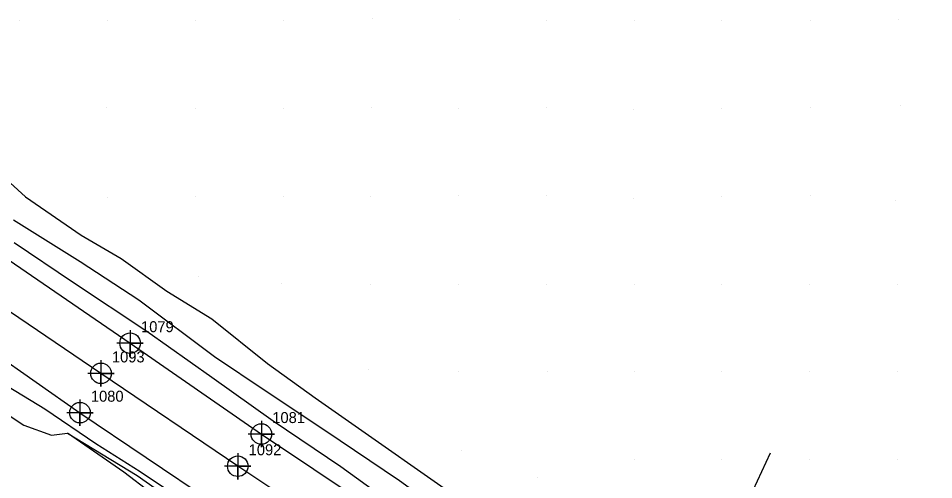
# Model space of a CAD drawing. Extents: x 2062781 to 2066835, y 358981 to 366501.
# Drawn here: x 2063583.6 to 2063792.2, y 360221.7 to 360326.8 of the extents above; entities that cross this region are included whole.
import ezdxf

# ---------------------------------------------------------------- set-up
doc = ezdxf.new("R2010")
doc.units = 0
for name, color, linetype in [('Exist DTM Crownline', 7, 'Continuous'), ('Exist DTM Crownline Cogo Number', 7, 'Continuous'), ('Exist DTM Crownline Cogo Point CELL', 7, 'Continuous'), ('Exist Roads EOP', 7, 'Continuous'), ('Exist Roads EOP Cogo Number', 7, 'Continuous'), ('Exist Roads EOP Cogo Point CELL', 7, 'Continuous'), ('PH Exist DTM Breakline', 7, 'Continuous'), ('PH Exist DTM Point', 7, 'Continuous')]:
    doc.layers.add(name, color=color, linetype=linetype)

msp = doc.modelspace()

# ---------------------------------------------------------------- linework, layer by layer
at = {"layer": 'Exist DTM Crownline'}
msp.add_lwpolyline([(2063735.35, 360156.17), (2063710.81, 360172.37), (2063659.34, 360207.68), (2063633.57, 360224.8), (2063602.4, 360245.95), (2063567.05, 360269.87), (2063530.72, 360294.4), (2063500.97, 360313.02)], dxfattribs=at)
at = {"layer": 'Exist DTM Crownline Cogo Point CELL'}
for points in [[(2063602.4, 360248.95), (2063602.4, 360242.95), (2063602.4, 360245.95), (2063605.4, 360245.95), (2063599.4, 360245.95)], [(2063602.4, 360248.95), (2063602.4, 360242.95), (2063602.4, 360245.95), (2063605.4, 360245.95), (2063599.4, 360245.95)], [(2063602.4, 360248.95), (2063602.4, 360242.95), (2063602.4, 360245.95), (2063605.4, 360245.95), (2063599.4, 360245.95)], [(2063633.57, 360227.8), (2063633.57, 360221.8), (2063633.57, 360224.8), (2063636.57, 360224.8), (2063630.57, 360224.8)], [(2063633.57, 360227.8), (2063633.57, 360221.8), (2063633.57, 360224.8), (2063636.57, 360224.8), (2063630.57, 360224.8)], [(2063633.57, 360227.8), (2063633.57, 360221.8), (2063633.57, 360224.8), (2063636.57, 360224.8), (2063630.57, 360224.8)]]:
    msp.add_lwpolyline(points, dxfattribs=at)
for centre in [(2063602.4, 360245.95), (2063602.4, 360245.95), (2063602.4, 360245.95), (2063633.57, 360224.8), (2063633.57, 360224.8), (2063633.57, 360224.8)]:
    msp.add_circle(centre, 2.34, dxfattribs=at)
at = {"layer": 'Exist Roads EOP'}
for points in [[(2063524.01, 360312.06), (2063537.5, 360301.82), (2063573.41, 360277.22), (2063609.04, 360252.83), (2063638.95, 360232.14), (2063674.5, 360208.31), (2063716.4, 360179.78), (2063740.77, 360163.86)], [(2063484.67, 360282.13), (2063503.12, 360295.41), (2063526.04, 360285.74), (2063567.66, 360257.94), (2063597.61, 360237), (2063627.79, 360216.65), (2063662.98, 360192.94), (2063704.05, 360164.93), (2063724.47, 360150.22)]]:
    msp.add_lwpolyline(points, dxfattribs=at)
at = {"layer": 'Exist Roads EOP Cogo Point CELL'}
for points in [[(2063609.04, 360255.83), (2063609.04, 360249.83), (2063609.04, 360252.83), (2063612.04, 360252.83), (2063606.04, 360252.83)], [(2063609.04, 360255.83), (2063609.04, 360249.83), (2063609.04, 360252.83), (2063612.04, 360252.83), (2063606.04, 360252.83)], [(2063609.04, 360255.83), (2063609.04, 360249.83), (2063609.04, 360252.83), (2063612.04, 360252.83), (2063606.04, 360252.83)], [(2063597.61, 360240), (2063597.61, 360234), (2063597.61, 360237), (2063600.61, 360237), (2063594.61, 360237)], [(2063597.61, 360240), (2063597.61, 360234), (2063597.61, 360237), (2063600.61, 360237), (2063594.61, 360237)], [(2063597.61, 360240), (2063597.61, 360234), (2063597.61, 360237), (2063600.61, 360237), (2063594.61, 360237)], [(2063638.95, 360235.14), (2063638.95, 360229.14), (2063638.95, 360232.14), (2063641.95, 360232.14), (2063635.95, 360232.14)], [(2063638.95, 360235.14), (2063638.95, 360229.14), (2063638.95, 360232.14), (2063641.95, 360232.14), (2063635.95, 360232.14)], [(2063638.95, 360235.14), (2063638.95, 360229.14), (2063638.95, 360232.14), (2063641.95, 360232.14), (2063635.95, 360232.14)]]:
    msp.add_lwpolyline(points, dxfattribs=at)
for centre in [(2063609.04, 360252.83), (2063609.04, 360252.83), (2063609.04, 360252.83), (2063597.61, 360237), (2063597.61, 360237), (2063597.61, 360237), (2063638.95, 360232.14), (2063638.95, 360232.14), (2063638.95, 360232.14)]:
    msp.add_circle(centre, 2.34, dxfattribs=at)
at = {"layer": 'PH Exist DTM Breakline'}
for points in [[(2063577.19, 360293.41), (2063585.23, 360286.18), (2063597.88, 360277.46), (2063606.98, 360272.09), (2063617.38, 360264.69), (2063627.65, 360258.41), (2063640.33, 360248.2), (2063651.25, 360240.41), (2063661.09, 360233.44), (2063680.63, 360219.82), (2063693.22, 360212.76), (2063705.02, 360204.38), (2063721.71, 360191.11), (2063726.8, 360188.54), (2063731.32, 360186.27), (2063741.67, 360179.59), (2063752.62, 360173.01), (2063761.2, 360167.71), (2063776.17, 360158.65), (2063790.43, 360146.95), (2063802.17, 360139.4), (2063815.68, 360131.03), (2063824.56, 360126.58)], [(2063582.49, 360280.94), (2063597.65, 360271.42), (2063611, 360262.68), (2063628.27, 360249.81), (2063640.04, 360241.93), (2063653.4, 360233.02), (2063670.47, 360221.56), (2063683.35, 360212.21), (2063694.54, 360204.69), (2063708.72, 360195.05), (2063720.46, 360186.75), (2063733.03, 360177.55), (2063743.79, 360171.82), (2063755.12, 360165.71), (2063761.71, 360161.61), (2063771.24, 360155.19), (2063782.62, 360146.14), (2063790.51, 360140.92), (2063795.93, 360137.51), (2063800.3, 360133.81), (2063806.3, 360130.81), (2063816.03, 360124.83), (2063821.39, 360122.01)], [(2063819.45, 360116.39), (2063811.25, 360121.85), (2063800.3, 360130.44), (2063793.75, 360135.48), (2063776.56, 360146.79), (2063763.19, 360156.11), (2063749.95, 360163.83), (2063742.12, 360167.64), (2063733.58, 360172.23), (2063721.29, 360181.03), (2063710.02, 360189.01), (2063698.68, 360197.03), (2063685.67, 360205.45), (2063672.21, 360213.75), (2063657.03, 360224.7), (2063641.65, 360235.06), (2063627.7, 360245.03), (2063612.89, 360255.5), (2063595.88, 360266.73), (2063582.64, 360275.72)], [(2063719.31, 360136.28), (2063716.87, 360143.29), (2063714.17, 360148.72), (2063710.19, 360153.3), (2063701.39, 360162.97), (2063694.17, 360167.9), (2063685.14, 360174.56), (2063672.4, 360183.58), (2063658.02, 360192.47), (2063645.83, 360200.23), (2063621.63, 360216.65), (2063611.37, 360223.49), (2063601.24, 360229.89), (2063589.58, 360237.82), (2063577.71, 360245.01), (2063567.81, 360250.48), (2063562.98, 360254.7), (2063560.19, 360254.76), (2063557.48, 360251.84), (2063556.71, 360248.34), (2063565.76, 360235.08), (2063576.8, 360220.8)], [(2063564.47, 360247.57), (2063574.48, 360240.9), (2063584.83, 360234.12), (2063591.11, 360231.87), (2063594.75, 360232.33)], [(2063686.08, 360166.86), (2063670.21, 360174.42), (2063659.43, 360181.1), (2063649.96, 360187.65), (2063640.4, 360197.4), (2063630.33, 360205.91), (2063619.89, 360214.01), (2063607.58, 360223.45), (2063594.75, 360232.33), (2063610.67, 360222.7), (2063627.81, 360210.64), (2063643.29, 360200.6), (2063655.01, 360193.23), (2063672.4, 360183.58)], [(2063726.21, 360212.55), (2063734.23, 360214), (2063747.83, 360216.56), (2063751, 360219.36), (2063754.98, 360227.84)]]:
    msp.add_lwpolyline(points, dxfattribs=at)
at = {"layer": 'PH Exist DTM Point'}
for p, q in [((2063583.92, 360326.29), (2063583.92, 360326.29)), ((2063603.93, 360326.32), (2063603.93, 360326.32)), ((2063623.93, 360326.32), (2063623.93, 360326.32)), ((2063643.89, 360326.3), (2063643.89, 360326.3)), ((2063664.18, 360326.82), (2063664.18, 360326.82)), ((2063684.04, 360326.54), (2063684.04, 360326.54)), ((2063703.93, 360326.34), (2063703.93, 360326.34)), ((2063723.92, 360326.3), (2063723.92, 360326.3)), ((2063743.9, 360326.26), (2063743.9, 360326.26)), ((2063764.13, 360326.36), (2063764.13, 360326.36)), ((2063784.08, 360326.62), (2063784.08, 360326.62)), ((2063603.73, 360306.44), (2063603.73, 360306.44)), ((2063623.94, 360306.28), (2063623.94, 360306.28)), ((2063643.92, 360306.29), (2063643.92, 360306.29)), ((2063663.99, 360306.45), (2063663.99, 360306.45)), ((2063683.92, 360306.29), (2063683.92, 360306.29)), ((2063703.97, 360306.4), (2063703.97, 360306.4)), ((2063743.92, 360306.29), (2063743.92, 360306.29)), ((2063764.14, 360306.45), (2063764.14, 360306.45)), ((2063784.51, 360307), (2063784.51, 360307)), ((2063723.86, 360306.13), (2063723.86, 360306.13)), ((2063603.78, 360286.02), (2063603.78, 360286.02)), ((2063623.92, 360286.3), (2063623.92, 360286.3)), ((2063643.93, 360286.32), (2063643.93, 360286.32)), ((2063663.93, 360286.32), (2063663.93, 360286.32)), ((2063683.95, 360286.42), (2063683.95, 360286.42)), ((2063703.96, 360286.38), (2063703.96, 360286.38)), ((2063723.67, 360285.79), (2063723.67, 360285.79)), ((2063743.92, 360286.29), (2063743.92, 360286.29)), ((2063764.02, 360286.37), (2063764.02, 360286.37)), ((2063783.44, 360285.35), (2063783.44, 360285.35)), ((2063624.53, 360267.96), (2063624.53, 360267.96)), ((2063643.44, 360266.53), (2063643.44, 360266.53)), ((2063663.92, 360266.29), (2063663.92, 360266.29)), ((2063683.9, 360266.26), (2063683.9, 360266.26)), ((2063703.92, 360266.29), (2063703.92, 360266.29)), ((2063723.94, 360266.28), (2063723.94, 360266.28)), ((2063743.92, 360266.29), (2063743.92, 360266.29)), ((2063763.93, 360266.3), (2063763.93, 360266.3)), ((2063783.92, 360266.3), (2063783.92, 360266.3)), ((2063663.33, 360246.86), (2063663.33, 360246.86)), ((2063683.92, 360246.29), (2063683.92, 360246.29)), ((2063704.05, 360246.44), (2063704.05, 360246.44)), ((2063723.94, 360246.28), (2063723.94, 360246.28)), ((2063743.92, 360246.29), (2063743.92, 360246.29)), ((2063763.92, 360246.29), (2063763.92, 360246.29)), ((2063783.92, 360246.3), (2063783.92, 360246.3)), ((2063684.66, 360228.35), (2063684.66, 360228.35)), ((2063723.94, 360226.33), (2063723.94, 360226.33)), ((2063743.92, 360226.29), (2063743.92, 360226.29)), ((2063763.92, 360226.29), (2063763.92, 360226.29)), ((2063783.92, 360226.29), (2063783.92, 360226.29)), ((2063701.94, 360222.34), (2063701.94, 360222.34))]:
    msp.add_line(p, q, dxfattribs=at)

# ---------------------------------------------------------------- texts
at = {"layer": 'Exist DTM Crownline Cogo Number'}
for s, p in [('1093', (2063604.9, 360248.45)), ('1093', (2063604.9, 360248.45)), ('1093', (2063604.9, 360248.45)), ('1092', (2063636.07, 360227.3)), ('1092', (2063636.07, 360227.3)), ('1092', (2063636.07, 360227.3))]:
    msp.add_text(s, height=2.5, dxfattribs=at).set_placement(p)
at = {"layer": 'Exist Roads EOP Cogo Number'}
for s, p in [('1079', (2063611.54, 360255.33)), ('1079', (2063611.54, 360255.33)), ('1079', (2063611.54, 360255.33)), ('1080', (2063600.11, 360239.5)), ('1080', (2063600.11, 360239.5)), ('1080', (2063600.11, 360239.5)), ('1081', (2063641.45, 360234.64)), ('1081', (2063641.45, 360234.64)), ('1081', (2063641.45, 360234.64))]:
    msp.add_text(s, height=2.5, dxfattribs=at).set_placement(p)

doc.saveas('drawing.dxf')
